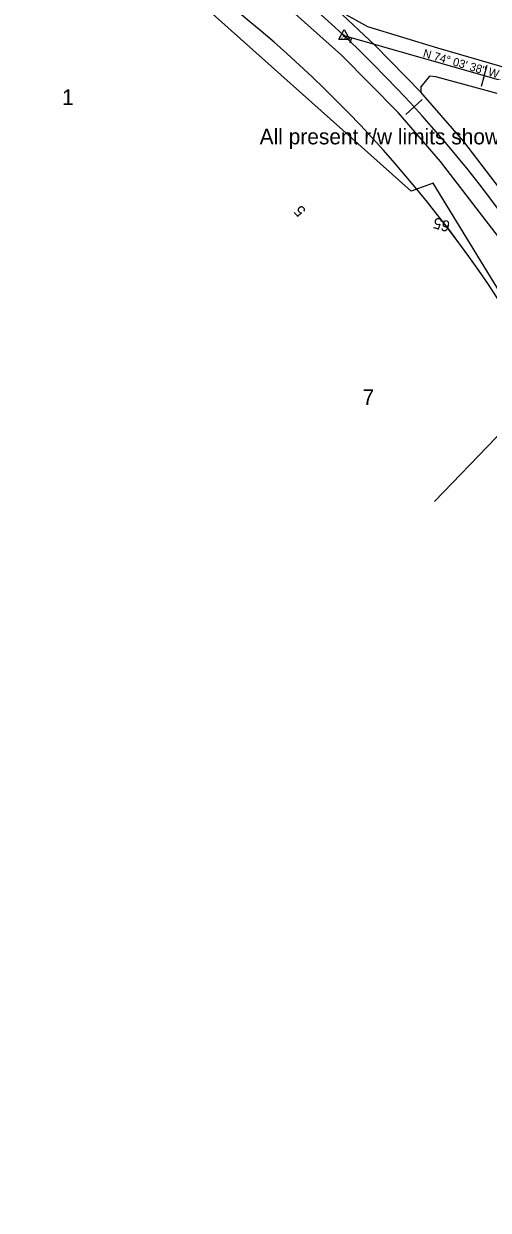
# Model space of a CAD drawing. Extents: x 2519952 to 2531965, y 848341 to 887632.
# Drawn here: x 2530378 to 2530714, y 852524 to 853383 of the extents above; entities that cross this region are included whole.
import ezdxf

# ---------------------------------------------------------------- set-up
doc = ezdxf.new("R2010")
doc.units = 0
for name, color, linetype in [('RD_EV_JW', 7, 'Continuous'), ('RD_EX_DV_Prop', 7, 'Continuous'), ('RD_EX_DV_TX_Prop', 7, 'Continuous'), ('RD_EX_Road', 7, 'Continuous'), ('RD_EX_RW', 7, 'Continuous'), ('RD_EX_RW_TX', 7, 'Continuous'), ('RD_EX_VEG', 7, 'Continuous'), ('RD_HC_Cl', 7, 'Continuous'), ('RD_HC_Data', 7, 'Continuous'), ('RD_HC_Data_Tic', 7, 'Continuous'), ('RD_HC_Survey_txCode', 7, 'Continuous'), ('RD_HC_TX_Sta50', 7, 'Continuous'), ('RD_HC_txCode', 7, 'Continuous'), ('RD_SMD_Locator', 7, 'Continuous')]:
    doc.layers.add(name, color=color, linetype=linetype)

msp = doc.modelspace()

# ---------------------------------------------------------------- linework, layer by layer
at = {"layer": 'RD_EV_JW'}
msp.add_lwpolyline([(2530941.93, 852524.2), (2530921.34, 852539.21), (2530911.31, 852599.95), (2530891.36, 852747.65), (2530878.86, 852801.36), (2530855.69, 852888.8), (2530838.36, 852954.41), (2530821.58, 853001.04), (2530764.42, 853117.09), (2530719.97, 853083.34), (2530675.19, 853037.15)], dxfattribs=at)
at = {"layer": 'RD_EX_DV_Prop'}
msp.add_arc((2529955.51, 852678.51), 917.43, 12.4185, 62.13074, dxfattribs=at)
at = {"layer": 'RD_EX_Road'}
for points in [[(2530784.44, 853172.49), (2530741.9, 853238.16), (2530696.44, 853297.5), (2530665.36, 853333.24), (2530632.11, 853367.34), (2530604.82, 853392.97), (2530530.84, 853453.01), (2530493.82, 853479.16), (2530437.32, 853514.14), (2530392.41, 853539.26), (2530312.32, 853582.18), (2530265.58, 853606.82), (2530248.09, 853616.32), (2530203.28, 853640.15), (2530111.57, 853688.58), (2530014.65, 853739.61), (2529923.78, 853787.84), (2529829.28, 853837.4), (2529710.28, 853900.21), (2529638.25, 853938.24)], [(2530865.41, 852932.62), (2530846.06, 852991.46), (2530818.35, 853061.58), (2530788.28, 853122.1), (2530782.75, 853132.1), (2530724.02, 853225.4), (2530679.69, 853283.06), (2530649.05, 853318.63), (2530607.98, 853360.15), (2530563.34, 853399.87), (2530515.04, 853437.43), (2530473.93, 853466.12), (2530426.91, 853494.93), (2530377.23, 853522.49), (2530294.57, 853566.98), (2530280.03, 853574.61), (2530215.14, 853609.12), (2530103.68, 853668.13), (2530004.22, 853720.46), (2529926.31, 853762.05), (2529818.38, 853818.69), (2529723.49, 853868.71), (2529626.5, 853920.29)], [(2530773.03, 853366.38), (2530774.36, 853354.07), (2530767.27, 853348.76), (2530759.99, 853341.26), (2530677.64, 853365.17), (2530627.14, 853380.48), (2530604.82, 853392.97)], [(2530786.87, 853299.88), (2530778.65, 853311.98), (2530764.65, 853319.48), (2530718.04, 853333.01), (2530676.32, 853344.31), (2530671.61, 853344.76), (2530665.48, 853337.28), (2530665.36, 853333.24)]]:
    msp.add_lwpolyline(points, dxfattribs=at)
at = {"layer": 'RD_EX_RW'}
msp.add_arc((2529955.52, 852678.51), 917.43, 12.41849, 62.13076, dxfattribs=at)
at = {"layer": 'RD_EX_VEG'}
msp.add_lwpolyline([(2530820.28, 852991.21), (2530765.45, 853118.76), (2530674.27, 853267.47), (2530658.47, 853261.59), (2530485.34, 853416.29), (2530406.18, 853465.09), (2530255.21, 853558.35), (2530224.63, 853512.51)], dxfattribs=at)
at = {"layer": 'RD_HC_Cl'}
msp.add_line((2530778.5, 853325.84), (2530609.87, 853374), dxfattribs=at)
for centre, radius, start, end in [((2542012.73, 855648.62), 11458.91, 187.825051, 192.418483), ((2529955.52, 852678.51), 954.93, 12.41849, 62.13076)]:
    msp.add_arc(centre, radius, start, end, dxfattribs=at)
at = {"layer": 'RD_HC_Data'}
for p, q in [((2530605.9, 853371.71), (2530609.87, 853378.59)), ((2530609.87, 853378.59), (2530613.84, 853371.71)), ((2530605.9, 853371.71), (2530613.84, 853371.71))]:
    msp.add_line(p, q, dxfattribs=at)
msp.add_circle((2530609.87, 853374), 0.529, dxfattribs=at)
at = {"layer": 'RD_HC_Data_Tic'}
for p, q in [((2530615.15, 853372.5), (2530614.05, 853368.65)), ((2530711.31, 853345.03), (2530713.5, 853352.73)), ((2530711.31, 853345.03), (2530709.11, 853337.34)), ((2530660.48, 853322.65), (2530654.57, 853317.26)), ((2530660.48, 853322.65), (2530666.38, 853328.05))]:
    msp.add_line(p, q, dxfattribs=at)
at = {"layer": 'RD_SMD_Locator'}
for centre in [(2530609.87, 853374), (2530627.14, 853380.48), (2530632.11, 853367.34), (2530677.64, 853365.17), (2530607.98, 853360.15), (2530671.61, 853344.76), (2530676.32, 853344.31), (2530665.36, 853333.24), (2530665.36, 853333.24), (2530665.48, 853337.28), (2530649.05, 853318.63), (2530696.44, 853297.5), (2530679.69, 853283.06), (2530658.47, 853261.59), (2530674.27, 853267.47), (2530675.19, 853037.15)]:
    msp.add_circle(centre, 0.001, dxfattribs=at)

# ---------------------------------------------------------------- texts
at = {"layer": 'RD_EX_DV_TX_Prop'}
for s, p in [('1', (2530405.64, 853324.06)), ('7', (2530623.19, 853107.04))]:
    msp.add_text(s, height=11.32, dxfattribs=at).set_placement(p)
at = {"layer": 'RD_EX_RW_TX'}
msp.add_text('All present r/w limits shown hereon were determined by supplied r/w documents  rcb', height=11.3167, dxfattribs=at).set_placement((2530548.69, 853295.53))
at = {"layer": 'RD_HC_Survey_txCode'}
msp.add_text('N 74%%d 03\' 38" W', height=6, rotation=344.06047, dxfattribs=at).set_placement((2530666.53, 853358.86))
at = {"layer": 'RD_HC_TX_Sta50'}
for s, rotation, p in [('5', 132.41852, (2530582.65, 853247.72)), ('65', 164.06047, (2530687.19, 853239.6))]:
    msp.add_text(s, height=8, rotation=rotation, dxfattribs=at).set_placement(p)
at = {"layer": 'RD_HC_txCode'}
for s, p in [('26', (2530609.11, 853375)), ('PI 66+05.50', (2530605.68, 853372))]:
    msp.add_text(s, height=1, dxfattribs=at).set_placement(p)

doc.saveas('drawing.dxf')
